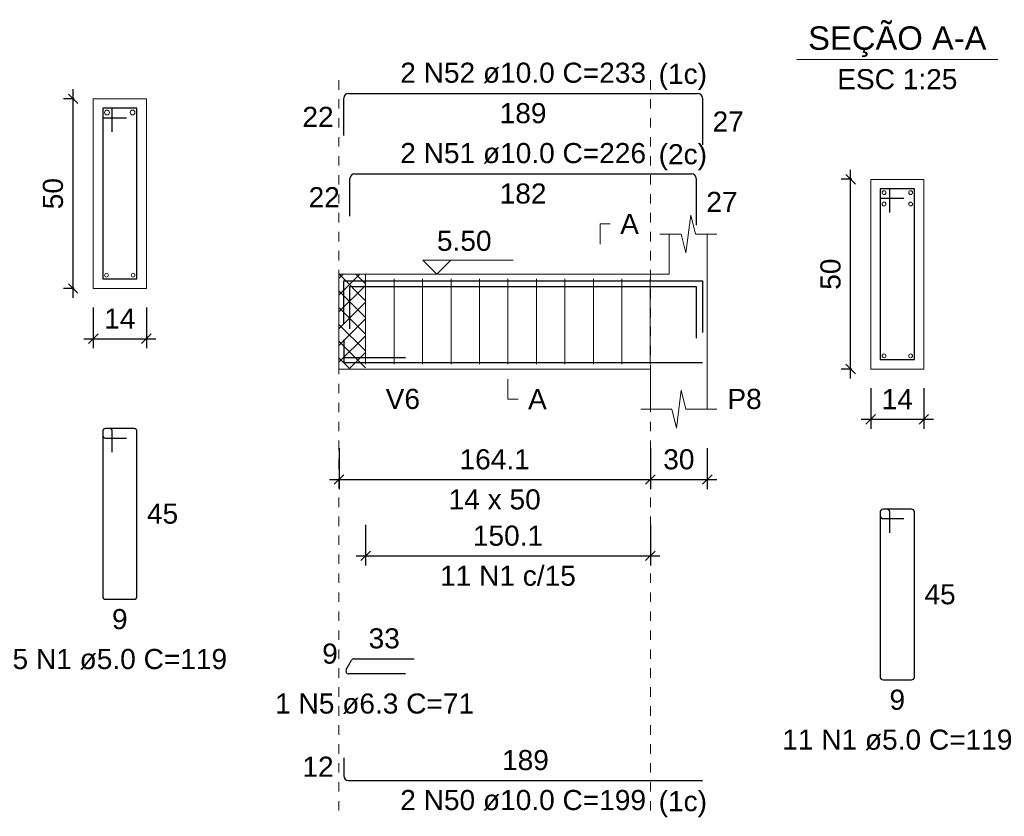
# Model space of a CAD drawing. Header units: millimetres. Extents: x 10 to 1250, y -62 to 528.
# Tile 338 of 656: x 577 to 588, y 167 to 175. Entities that reach past the tile are written whole.
import ezdxf

# ---------------------------------------------------------------- set-up
doc = ezdxf.new("R2010")
doc.units = ezdxf.units.MM
doc.header["$LTSCALE"] = 0.05
doc.linetypes.add('DOT', pattern=[6.35, 0, -6.35])
for name, color, linetype, lineweight in [('Descrição da armadura', 7, 'Continuous', 5), ('DT-Arm complementar', 5, 'Continuous', 5), ('DT-Barras na forma', 2, 'Continuous', 30), ('DT-Barras no corte', 5, 'Continuous', 5), ('DT-Barras rebatidas', 2, 'Continuous', 30), ('DT-Cotas', 9, 'Continuous', 5), ('DT-Forma', 5, 'Continuous', 5), ('DT-Hachura intersecção vigas', 9, 'Continuous', 5), ('DT-Pontilhado', 9, 'DOT', 5), ('DT-Textos', 7, 'Continuous', 5), ('Textos armaduras', 7, 'Continuous', 5)]:
    doc.layers.add(name, color=color, linetype=linetype, lineweight=lineweight)
doc.styles.add('Arial', font='arial.ttf')
doc.styles.get("Standard").update_dxf_attribs({"font": 'arial.ttf'})
doc.dimstyles.new('UM_25.000000', dxfattribs={"dimtxt": 0.18, "dimasz": 0.1, "dimexe": 0.1, "dimexo": 0.2, "dimgap": 0, "dimtad": 1, "dimtih": 1, "dimtoh": 1, "dimdec": 1, "dimlfac": 25, "dimzin": 0, "dimdsep": 46, "dimtxsty": 'Standard', "dimcen": 0.09, "dimdle": 0.1, "dimadec": 1, "dimazin": 2, "dimtfac": 1, "dimtdec": 4, "dimtofl": 0, "dimtmove": 0, "dimatfit": 3, "dimfxl": 1, "dimtolj": 1, "dimarcsym": 0})
doc.dimstyles.new('UM_50.000000', dxfattribs={"dimtxt": 0.18, "dimasz": 0.1, "dimexe": 0.1, "dimexo": 0.2, "dimgap": 0.1, "dimtad": 1, "dimdec": 1, "dimlfac": 50, "dimzin": 0, "dimdsep": 46, "dimtxsty": 'Standard', "dimblk": 'OBLIQUE', "dimcen": 0.09, "dimdle": 0.1, "dimadec": 1, "dimazin": 2, "dimtfac": 1, "dimtdec": 1, "dimtofl": 0, "dimtmove": 0, "dimatfit": 3, "dimldrblk": 'OBLIQUE', "dimfxl": 1, "dimtolj": 1, "dimarcsym": 1})

# ---------------------------------------------------------------- blocks, each defined once
blk = doc.blocks.new('_Oblique')
at = {"color": 0, "linetype": 'ByBlock', "lineweight": -2}
blk.add_line((-0.5, -0.5), (0.5, 0.5), dxfattribs=at)
blk = doc.blocks.new('*D2053')
at = {"layer": 'Defpoints', "color": 0, "transparency": 16777216}
for p in [(577.9, 174.203), (578.112, 174.203), (578.112, 172.203)]:
    blk.add_point(p, dxfattribs=at)
at = {"layer": 'DT-Cotas', "color": 0, "lineweight": -2, "transparency": 16777216}
for p, q in [((577.9, 172.103), (577.9, 174.303)), ((577.912, 174.203), (577.8, 174.203)), ((577.912, 172.203), (577.8, 172.203))]:
    blk.add_line(p, q, dxfattribs=at)
at = {"layer": 'DT-Cotas', "color": 0, "lineweight": -2, "transparency": 16777216, "xscale": 0.1, "yscale": 0.1, "zscale": 0.1}
for p, rotation in [((577.9, 174.203), 90), ((577.9, 172.203), 270)]:
    blk.add_blockref('_Oblique', p, dxfattribs=dict(at, rotation=rotation))
at = {"layer": 'DT-Cotas', "transparency": 16777216, "insert": (577.688, 173.203), "char_height": 0.2118, "attachment_point": 5, "rotation": 90, "style": 'Arial'}
blk.add_mtext('\\A1;50', dxfattribs=at)
blk = doc.blocks.new('*D2054')
at = {"layer": 'Defpoints', "color": 0, "transparency": 16777216}
for p in [(578.112, 172.203), (578.672, 172.203), (578.672, 171.674)]:
    blk.add_point(p, dxfattribs=at)
at = {"layer": 'DT-Cotas', "color": 0, "lineweight": -2, "transparency": 16777216}
for p, q in [((578.112, 172.003), (578.112, 171.574)), ((578.672, 172.003), (578.672, 171.574)), ((578.012, 171.674), (578.772, 171.674))]:
    blk.add_line(p, q, dxfattribs=at)
at = {"layer": 'DT-Cotas', "color": 0, "lineweight": -2, "transparency": 16777216, "xscale": 0.1, "yscale": 0.1, "zscale": 0.1, "rotation": 180}
blk.add_blockref('_Oblique', (578.112, 171.674), dxfattribs=at)
at = {"layer": 'DT-Cotas', "color": 0, "lineweight": -2, "transparency": 16777216, "xscale": 0.1, "yscale": 0.1, "zscale": 0.1}
blk.add_blockref('_Oblique', (578.672, 171.674), dxfattribs=at)
at = {"layer": 'DT-Cotas', "transparency": 16777216, "insert": (578.392, 171.886), "char_height": 0.2118, "attachment_point": 5, "rotation": 0.0057, "style": 'Arial'}
blk.add_mtext('\\A1;14', dxfattribs=at)
blk = doc.blocks.new('*D2039')
at = {"layer": 'Defpoints', "color": 0, "transparency": 16777216}
for p in [(580.702, 170.718), (583.983, 170.718), (583.983, 170.189)]:
    blk.add_point(p, dxfattribs=at)
at = {"layer": 'DT-Cotas', "color": 0, "lineweight": -2, "transparency": 16777216}
for p, q in [((580.702, 170.518), (580.702, 170.089)), ((583.983, 170.518), (583.983, 170.089)), ((580.602, 170.189), (584.083, 170.189))]:
    blk.add_line(p, q, dxfattribs=at)
at = {"layer": 'DT-Cotas', "color": 0, "lineweight": -2, "transparency": 16777216, "xscale": 0.1, "yscale": 0.1, "zscale": 0.1, "rotation": 180}
blk.add_blockref('_Oblique', (580.702, 170.189), dxfattribs=at)
at = {"layer": 'DT-Cotas', "color": 0, "lineweight": -2, "transparency": 16777216, "xscale": 0.1, "yscale": 0.1, "zscale": 0.1}
blk.add_blockref('_Oblique', (583.983, 170.189), dxfattribs=at)
at = {"layer": 'DT-Cotas', "transparency": 16777216, "insert": (582.342, 170.401), "char_height": 0.2118, "attachment_point": 5, "rotation": 0.0057, "style": 'Arial'}
blk.add_mtext('\\A1;164.1', dxfattribs=at)
blk = doc.blocks.new('*D2040')
at = {"layer": 'Defpoints', "color": 0, "transparency": 16777216}
for p in [(583.983, 170.718), (584.583, 170.718), (584.583, 170.189)]:
    blk.add_point(p, dxfattribs=at)
at = {"layer": 'DT-Cotas', "color": 0, "lineweight": -2, "transparency": 16777216}
for p, q in [((583.983, 170.518), (583.983, 170.089)), ((584.583, 170.518), (584.583, 170.089)), ((583.883, 170.189), (584.683, 170.189))]:
    blk.add_line(p, q, dxfattribs=at)
at = {"layer": 'DT-Cotas', "color": 0, "lineweight": -2, "transparency": 16777216, "xscale": 0.1, "yscale": 0.1, "zscale": 0.1, "rotation": 180}
blk.add_blockref('_Oblique', (583.983, 170.189), dxfattribs=at)
at = {"layer": 'DT-Cotas', "color": 0, "lineweight": -2, "transparency": 16777216, "xscale": 0.1, "yscale": 0.1, "zscale": 0.1}
blk.add_blockref('_Oblique', (584.583, 170.189), dxfattribs=at)
at = {"layer": 'DT-Cotas', "transparency": 16777216, "insert": (584.283, 170.401), "char_height": 0.2118, "attachment_point": 5, "rotation": 0.0057, "style": 'Arial'}
blk.add_mtext('\\A1;30', dxfattribs=at)
blk = doc.blocks.new('*D2041')
at = {"layer": 'Defpoints', "color": 0, "transparency": 16777216}
for p in [(580.982, 169.913), (583.983, 169.913), (583.983, 169.384)]:
    blk.add_point(p, dxfattribs=at)
at = {"layer": 'DT-Cotas', "color": 0, "lineweight": -2, "transparency": 16777216}
for p, q in [((580.982, 169.713), (580.982, 169.284)), ((583.983, 169.713), (583.983, 169.284)), ((580.882, 169.384), (584.083, 169.384))]:
    blk.add_line(p, q, dxfattribs=at)
at = {"layer": 'DT-Cotas', "color": 0, "lineweight": -2, "transparency": 16777216, "xscale": 0.1, "yscale": 0.1, "zscale": 0.1, "rotation": 180}
blk.add_blockref('_Oblique', (580.982, 169.384), dxfattribs=at)
at = {"layer": 'DT-Cotas', "color": 0, "lineweight": -2, "transparency": 16777216, "xscale": 0.1, "yscale": 0.1, "zscale": 0.1}
blk.add_blockref('_Oblique', (583.983, 169.384), dxfattribs=at)
at = {"layer": 'DT-Cotas', "transparency": 16777216, "insert": (582.482, 169.596), "char_height": 0.2118, "attachment_point": 5, "rotation": 0.0057, "style": 'Arial'}
blk.add_mtext('\\A1;150.1', dxfattribs=at)
blk = doc.blocks.new('*D2042')
at = {"layer": 'Defpoints', "color": 0, "transparency": 16777216}
for p in [(586.093, 173.354), (586.305, 173.354), (586.305, 171.354)]:
    blk.add_point(p, dxfattribs=at)
at = {"layer": 'DT-Cotas', "color": 0, "lineweight": -2, "transparency": 16777216}
for p, q in [((586.093, 171.254), (586.093, 173.454)), ((586.105, 173.354), (585.993, 173.354)), ((586.105, 171.354), (585.993, 171.354))]:
    blk.add_line(p, q, dxfattribs=at)
at = {"layer": 'DT-Cotas', "color": 0, "lineweight": -2, "transparency": 16777216, "xscale": 0.1, "yscale": 0.1, "zscale": 0.1}
for p, rotation in [((586.093, 173.354), 90), ((586.093, 171.354), 270)]:
    blk.add_blockref('_Oblique', p, dxfattribs=dict(at, rotation=rotation))
at = {"layer": 'DT-Cotas', "transparency": 16777216, "insert": (585.882, 172.354), "char_height": 0.2118, "attachment_point": 5, "rotation": 90, "style": 'Arial'}
blk.add_mtext('\\A1;50', dxfattribs=at)
blk = doc.blocks.new('*D2043')
at = {"layer": 'Defpoints', "color": 0, "transparency": 16777216}
for p in [(586.305, 171.354), (586.865, 171.354), (586.865, 170.824)]:
    blk.add_point(p, dxfattribs=at)
at = {"layer": 'DT-Cotas', "color": 0, "lineweight": -2, "transparency": 16777216}
for p, q in [((586.305, 171.154), (586.305, 170.724)), ((586.865, 171.154), (586.865, 170.724)), ((586.205, 170.824), (586.965, 170.824))]:
    blk.add_line(p, q, dxfattribs=at)
at = {"layer": 'DT-Cotas', "color": 0, "lineweight": -2, "transparency": 16777216, "xscale": 0.1, "yscale": 0.1, "zscale": 0.1, "rotation": 180}
blk.add_blockref('_Oblique', (586.305, 170.824), dxfattribs=at)
at = {"layer": 'DT-Cotas', "color": 0, "lineweight": -2, "transparency": 16777216, "xscale": 0.1, "yscale": 0.1, "zscale": 0.1}
blk.add_blockref('_Oblique', (586.865, 170.824), dxfattribs=at)
at = {"layer": 'DT-Cotas', "transparency": 16777216, "insert": (586.585, 171.036), "char_height": 0.2118, "attachment_point": 5, "rotation": 0.0057, "style": 'Arial'}
blk.add_mtext('\\A1;14', dxfattribs=at)

msp = doc.modelspace()

# ---------------------------------------------------------------- hatches: boundary and pattern name
at = {"layer": 'DT-Hachura intersecção vigas', "linetype": 'Continuous'}
h = msp.add_hatch(dxfattribs=at)
h.set_pattern_fill('ANSI37', color=256, style=0)
h.set_pattern_definition([(45, (477.39807, 132.9991), (-0.08838835, 0.08838835), []), (135, (477.39807, 132.9991), (-0.08838835, -0.08838835), [])])
h.paths.add_polyline_path([(580.7015, 171.3536), (580.9815, 171.3536), (580.9815, 172.3536), (580.7015, 172.3536), (580.7015, 171.3536)])

# ---------------------------------------------------------------- linework, layer by layer
at = {"layer": 'DT-Arm complementar'}
for p, q in [((580.982, 171.4036), (580.982, 172.3036)), ((581.282, 171.4036), (581.282, 172.3036)), ((581.582, 171.4036), (581.582, 172.3036)), ((581.882, 171.4036), (581.882, 172.3036)), ((582.182, 171.4036), (582.182, 172.3036)), ((582.482, 171.4036), (582.482, 172.3036)), ((582.782, 171.4036), (582.782, 172.3036)), ((583.082, 171.4036), (583.082, 172.3036)), ((583.382, 171.4036), (583.382, 172.3036)), ((583.682, 171.4036), (583.682, 172.3036)), ((583.982, 171.4036), (583.982, 172.3036))]:
    msp.add_line(p, q, dxfattribs=at)
at = {"layer": 'DT-Barras na forma'}
for p, q in [((578.3118, 174.1033), (578.2118, 174.1033)), ((578.2118, 174.1033), (578.2118, 172.3033)), ((578.5718, 174.1033), (578.2118, 174.1033)), ((578.2118, 174.1033), (578.2118, 174.0033)), ((578.3118, 173.8533), (578.3118, 174.1033)), ((578.5718, 172.3033), (578.5718, 174.1033)), ((578.2118, 174.0033), (578.4618, 174.0033)), ((586.5051, 173.2536), (586.4051, 173.2536)), ((586.4051, 173.2536), (586.4051, 171.4536)), ((586.7651, 173.2536), (586.4051, 173.2536)), ((586.4051, 173.2536), (586.4051, 173.1536)), ((586.5051, 173.0036), (586.5051, 173.2536)), ((586.7651, 171.4536), (586.7651, 173.2536)), ((586.4051, 173.1536), (586.6551, 173.1536)), ((578.2118, 172.3033), (578.5718, 172.3033)), ((580.7515, 171.474), (581.4018, 171.474)), ((586.4051, 171.4536), (586.7651, 171.4536))]:
    msp.add_line(p, q, dxfattribs=at)
for points in [[(580.7515, 171.8376), (580.7515, 172.2836), (584.5325, 172.2836), (584.5325, 171.7393)], [(580.8171, 171.7776), (580.8171, 172.2236), (584.4669, 172.2236), (584.4669, 171.6793)], [(580.7515, 171.6636), (580.7515, 171.4236), (584.5325, 171.4236)]]:
    msp.add_lwpolyline(points, dxfattribs=at)
at = {"layer": 'DT-Barras no corte'}
for centre, radius in [((578.2568, 174.0583), 0.025), ((578.5268, 174.0583), 0.025), ((586.4451, 173.2136), 0.02), ((586.7251, 173.2136), 0.02), ((586.4451, 173.0936), 0.02), ((586.7251, 173.0936), 0.02), ((578.2518, 172.3433), 0.02), ((578.5318, 172.3433), 0.02), ((586.4451, 171.4936), 0.02), ((586.7251, 171.4936), 0.02)]:
    msp.add_circle(centre, radius, dxfattribs=at)
at = {"layer": 'DT-Barras rebatidas'}
for p, q in [((580.8015, 174.2604), (584.4825, 174.2604)), ((580.7515, 173.8144), (580.7515, 174.2104)), ((584.5325, 174.2104), (584.5325, 173.7161)), ((580.8671, 173.4132), (584.4169, 173.4132)), ((580.8171, 172.9672), (580.8171, 173.3632)), ((584.4669, 173.3632), (584.4669, 172.8689)), ((578.2118, 170.6966), (578.2118, 168.9566)), ((578.2118, 170.6966), (578.2118, 170.6566)), ((578.2818, 170.7266), (578.2418, 170.7266)), ((578.5418, 170.7266), (578.2418, 170.7266)), ((578.3118, 170.4766), (578.3118, 170.6966)), ((578.5718, 168.9566), (578.5718, 170.6966)), ((578.2418, 170.6266), (578.4618, 170.6266)), ((586.4751, 169.8769), (586.4351, 169.8769)), ((586.7351, 169.8769), (586.4351, 169.8769)), ((586.4051, 169.8469), (586.4051, 168.1069)), ((586.4051, 169.8469), (586.4051, 169.8069)), ((586.4351, 169.7769), (586.6551, 169.7769)), ((586.5051, 169.6269), (586.5051, 169.8469)), ((586.7651, 168.1069), (586.7651, 169.8469)), ((578.2418, 168.9266), (578.5418, 168.9266)), ((580.8623, 168.3001), (581.4944, 168.3001)), ((580.7788, 168.1869), (580.835, 168.2843)), ((581.4018, 168.1397), (580.8061, 168.1397)), ((586.4351, 168.0769), (586.7351, 168.0769)), ((580.7515, 167.2566), (580.7515, 167.0666)), ((580.8015, 167.0166), (584.5325, 167.0166))]:
    msp.add_line(p, q, dxfattribs=at)
for centre, radius, start, end in [((580.8015, 174.2104), 0.05, 90, 180), ((584.4825, 174.2104), 0.05, 0, 90), ((580.8671, 173.3632), 0.05, 90, 180), ((584.4169, 173.3632), 0.05, 0, 90), ((578.2418, 170.6966), 0.03, 90, 180), ((578.2418, 170.6966), 0.03, 90, 180), ((578.2818, 170.6966), 0.03, 0, 90), ((578.5418, 170.6966), 0.03, 0, 90), ((578.2418, 170.6566), 0.03, 180, 270), ((586.4351, 169.8469), 0.03, 90, 180), ((586.4351, 169.8469), 0.03, 90, 180), ((586.4751, 169.8469), 0.03, 0, 90), ((586.7351, 169.8469), 0.03, 0, 90), ((586.4351, 169.8069), 0.03, 180, 270), ((578.2418, 168.9566), 0.03, 180, 270), ((578.5418, 168.9566), 0.03, 270, 0), ((580.8623, 168.2686), 0.0315, 90, 150), ((580.8061, 168.1712), 0.0315, 150, 270), ((586.4351, 168.1069), 0.03, 180, 270), ((586.7351, 168.1069), 0.03, 270, 0), ((580.8015, 167.0666), 0.05, 180, 270)]:
    msp.add_arc(centre, radius, start, end, dxfattribs=at)
at = {"layer": 'DT-Forma'}
for p, q in [((578.6718, 174.2033), (578.1118, 174.2033)), ((578.1118, 174.2033), (578.1118, 174.2033)), ((578.1118, 174.2033), (578.1118, 172.2033)), ((578.6718, 172.2033), (578.6718, 174.2033)), ((578.6718, 174.2033), (578.6718, 174.2033)), ((586.8651, 173.3536), (586.3051, 173.3536)), ((586.3051, 173.3536), (586.3051, 173.3536)), ((586.3051, 173.3536), (586.3051, 171.3536)), ((586.8651, 171.3536), (586.8651, 173.3536)), ((586.8651, 173.3536), (586.8651, 173.3536)), ((584.3575, 172.5772), (584.4075, 172.9772)), ((584.4075, 172.9772), (584.4575, 172.7772)), ((584.0825, 172.7772), (584.3075, 172.7772)), ((584.1825, 172.3536), (584.1825, 172.7772)), ((584.3075, 172.7772), (584.3575, 172.5772)), ((584.4575, 172.7772), (584.6825, 172.7772)), ((584.5825, 172.7772), (584.5825, 172.3536)), ((580.7015, 172.3536), (580.9815, 172.3536)), ((580.9815, 172.3536), (584.1825, 172.3536)), ((578.1118, 172.2033), (578.6718, 172.2033)), ((578.1118, 172.2033), (578.1118, 172.2033)), ((578.6718, 172.2033), (578.6718, 172.2033)), ((580.7015, 171.3536), (580.9815, 171.3536)), ((580.9815, 171.3536), (583.9825, 171.3536)), ((583.9825, 171.3536), (583.9825, 170.93)), ((584.5825, 170.93), (584.5825, 171.3536)), ((586.3051, 171.3536), (586.8651, 171.3536)), ((586.3051, 171.3536), (586.3051, 171.3536)), ((586.8651, 171.3536), (586.8651, 171.3536)), ((584.2575, 170.73), (584.3075, 171.13)), ((584.3075, 171.13), (584.3575, 170.93)), ((583.8825, 170.93), (584.2075, 170.93)), ((584.2075, 170.93), (584.2575, 170.73)), ((584.3575, 170.93), (584.6825, 170.93))]:
    msp.add_line(p, q, dxfattribs=at)
at = {"layer": 'DT-Forma', "linetype": 'Continuous'}
for p, q in [((580.7015, 171.3536), (580.7015, 172.3536)), ((584.5825, 172.3536), (584.5825, 171.3536))]:
    msp.add_line(p, q, dxfattribs=at)
at = {"layer": 'DT-Pontilhado', "ltscale": 0.2}
for p, q in [((580.7015, 166.6989), (580.7015, 174.4722)), ((583.9825, 166.6989), (583.9825, 174.4722)), ((580.9815, 172.3536), (580.9815, 171.3536))]:
    msp.add_line(p, q, dxfattribs=at)
at = {"layer": 'DT-Textos'}
msp.add_line((585.5261, 174.6185), (587.6441, 174.6185), dxfattribs=at)
for points in [[(583.453, 172.6713), (583.453, 172.8831), (583.5589, 172.8831)], [(581.8818, 172.5019), (581.7336, 172.3536), (581.5853, 172.5019), (582.5384, 172.5019)], [(582.482, 171.2477), (582.482, 171.0359), (582.5879, 171.0359)]]:
    msp.add_lwpolyline(points, dxfattribs=at)

# ---------------------------------------------------------------- texts
at = {"layer": 'Descrição da armadura', "linetype": 'Continuous', "char_height": 0.2118, "attachment_point": 8, "line_spacing_factor": 0.798, "style": 'Arial'}
for s, insert, width in [('2 N52 ø10.0 C=233', (582.642, 174.3663), 5.194653), ('2 N51 ø10.0 C=226', (582.642, 173.5191), 5.194653), ('11 N1 c/15', (582.482, 169.0662), 2.869342), ('5 N1 ø5.0 C=119', (578.3918, 168.1853), 4.534748), ('1 N5 ø6.3 C=71', (581.0767, 167.7161), 4.204795), ('11 N1 ø5.0 C=119', (586.5851, 167.3356), 4.8647), ('2 N50 ø10.0 C=199', (582.642, 166.6989), 5.194653)]:
    msp.add_mtext(s, dxfattribs=dict(at, insert=insert, width=width))
at = {"layer": 'DT-Textos', "line_spacing_factor": 0.798, "style": 'Arial'}
for s, insert, char_height, width, attachment_point in [('SEÇÃO A-A', (586.5851, 174.6431), 0.2471, 4.254532, 8), ('(1c)', (584.0701, 174.2961), 0.2118, 1.009083, 7), ('ESC 1:25', (586.5851, 174.3008), 0.2118, 2.507973, 8), ('(2c)', (584.0701, 173.4491), 0.2118, 1.009083, 7), ('A', (583.6648, 172.7772), 0.2118, 0.390816, 7), ('5.50', (581.7336, 172.5972), 0.2118, 1.140404, 7), ('V6', (581.1933, 170.93), 0.2118, 0.716686, 7), ('A', (582.6938, 170.93), 0.2118, 0.390816, 7), ('P8', (584.7943, 170.93), 0.2118, 0.716686, 7), ('14 x 50', (582.342, 169.871), 0.2118, 1.922035, 8), ('(1c)', (584.0701, 166.6291), 0.2118, 1.009083, 7)]:
    msp.add_mtext(s, dxfattribs=dict(at, insert=insert, char_height=char_height, width=width, attachment_point=attachment_point))
at = {"layer": 'Textos armaduras', "linetype": 'Continuous', "char_height": 0.2118, "attachment_point": 7, "line_spacing_factor": 0.798, "style": 'Arial'}
for s, insert, width in [('189', (582.3946, 173.9427), 0.989858), ('22', (580.3157, 173.9065), 0.659905), ('27', (584.6384, 173.8574), 0.659905), ('22', (580.3813, 173.0593), 0.659905), ('182', (582.3946, 173.0955), 0.989858), ('27', (584.5728, 173.0102), 0.659905), ('45', (578.6777, 169.7207), 0.659905), ('45', (586.871, 168.871), 0.659905), ('9', (578.3093, 168.6089), 0.329953), ('33', (581.0134, 168.406), 0.659905), ('9', (580.525, 168.2449), 0.329953), ('9', (586.5026, 167.7592), 0.329953), ('189', (582.4196, 167.1225), 0.989858), ('12', (580.3157, 167.0557), 0.659905)]:
    msp.add_mtext(s, dxfattribs=dict(at, insert=insert, width=width))

# ---------------------------------------------------------------- dimensions: what is measured, and where the dimension line sits
at = {"layer": 'DT-Cotas'}
for base, p1, p2, picture, middle in [((577.9, 174.2033), (578.1118, 172.2033), (578.1118, 174.2033), '*D2053', (577.6882, 173.2033)), ((586.0933, 173.3536), (586.3051, 171.3536), (586.3051, 173.3536), '*D2042', (585.8815, 172.3536))]:
    dim = msp.add_linear_dim(base=base, p1=p1, p2=p2, angle=90, dimstyle='UM_25.000000', override={"dimtxt": 0.2118, "dimasz": 0.1, "dimexe": 0.1, "dimexo": 0.2, "dimtad": 1, "dimtih": 0, "dimtoh": 0, "dimdec": 1, "dimlfac": 25, "dimzin": 8, "dimtxsty": 'Arial', "dimblk": 'Oblique', "dimblk1": 'Oblique', "dimblk2": 'Oblique', "dimsah": 1, "dimdle": 0.1, "dimse1": 0, "dimse2": 0, "dimclrt": 256, "dimadec": 1, "dimazin": 3, "dimtmove": 2, "dimldrblk": 'Oblique'}, dxfattribs=at)
    dim.commit()
    dim.dimension.update_dxf_attribs({"geometry": picture, "text_midpoint": middle, "dimtype": 160, "text_rotation": 90})
for base, p1, p2, dimstyle, override, picture, middle, turn in [((578.6718, 171.6738), (578.1118, 172.2033), (578.6718, 172.2033), 'UM_25.000000', {"dimtxt": 0.2118, "dimasz": 0.1, "dimexe": 0.1, "dimexo": 0.2, "dimtad": 1, "dimtih": 0, "dimtoh": 0, "dimdec": 1, "dimlfac": 25, "dimzin": 8, "dimtxsty": 'Arial', "dimblk": 'Oblique', "dimblk1": 'Oblique', "dimblk2": 'Oblique', "dimsah": 1, "dimdle": 0.1, "dimse1": 0, "dimse2": 0, "dimclrt": 256, "dimadec": 1, "dimazin": 3, "dimtmove": 2, "dimldrblk": 'Oblique'}, '*D2054', (578.3918, 171.8856), 0.00573), ((586.8651, 170.8241), (586.3051, 171.3536), (586.8651, 171.3536), 'UM_25.000000', {"dimtxt": 0.2118, "dimasz": 0.1, "dimexe": 0.1, "dimexo": 0.2, "dimtad": 1, "dimtih": 0, "dimtoh": 0, "dimdec": 1, "dimlfac": 25, "dimzin": 8, "dimtxsty": 'Arial', "dimblk": 'Oblique', "dimblk1": 'Oblique', "dimblk2": 'Oblique', "dimsah": 1, "dimdle": 0.1, "dimse1": 0, "dimse2": 0, "dimclrt": 256, "dimadec": 1, "dimazin": 3, "dimtmove": 2, "dimldrblk": 'Oblique'}, '*D2043', (586.5851, 171.0359), 0.00573), ((583.9825263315, 170.1887033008), (580.7015263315, 170.7182033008), (583.9825263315, 170.7182033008), 'UM_50.000000', {"dimtxt": 0.2118, "dimasz": 0.1, "dimexe": 0.1, "dimexo": 0.2, "dimtad": 1, "dimtih": 0, "dimtoh": 0, "dimdec": 1, "dimlfac": 50, "dimzin": 8, "dimtxsty": 'Arial', "dimblk": 'Oblique', "dimblk1": 'Oblique', "dimblk2": 'Oblique', "dimsah": 1, "dimdle": 0.1, "dimse1": 0, "dimse2": 0, "dimclrt": 256, "dimadec": 1, "dimazin": 3, "dimtmove": 2, "dimldrblk": 'Oblique'}, '*D2039', (582.3420263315, 170.4005033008), 0.005729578), ((584.5825, 170.1887), (583.9825, 170.7182), (584.5825, 170.7182), 'UM_50.000000', {"dimtxt": 0.2118, "dimasz": 0.1, "dimexe": 0.1, "dimexo": 0.2, "dimtad": 1, "dimtih": 0, "dimtoh": 0, "dimdec": 1, "dimlfac": 50, "dimzin": 8, "dimtxsty": 'Arial', "dimblk": 'Oblique', "dimblk1": 'Oblique', "dimblk2": 'Oblique', "dimsah": 1, "dimdle": 0.1, "dimse1": 0, "dimse2": 0, "dimclrt": 256, "dimadec": 1, "dimazin": 3, "dimtmove": 2, "dimldrblk": 'Oblique'}, '*D2040', (584.2825, 170.4005), 0.00573), ((583.9825263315, 169.3838633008), (580.9815263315, 169.9133633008), (583.9825263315, 169.9133633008), 'UM_50.000000', {"dimtxt": 0.2118, "dimasz": 0.1, "dimexe": 0.1, "dimexo": 0.2, "dimtad": 1, "dimtih": 0, "dimtoh": 0, "dimdec": 1, "dimlfac": 50, "dimzin": 8, "dimtxsty": 'Arial', "dimblk": 'Oblique', "dimblk1": 'Oblique', "dimblk2": 'Oblique', "dimsah": 1, "dimdle": 0.1, "dimse1": 0, "dimse2": 0, "dimclrt": 256, "dimadec": 1, "dimazin": 3, "dimtmove": 2, "dimldrblk": 'Oblique'}, '*D2041', (582.4820263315, 169.5956633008), 0.005729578)]:
    dim = msp.add_linear_dim(base=base, p1=p1, p2=p2, dimstyle=dimstyle, override=override, dxfattribs=at)
    dim.commit()
    dim.dimension.update_dxf_attribs({"geometry": picture, "text_midpoint": middle, "dimtype": 160, "text_rotation": turn})

doc.saveas('drawing.dxf')
